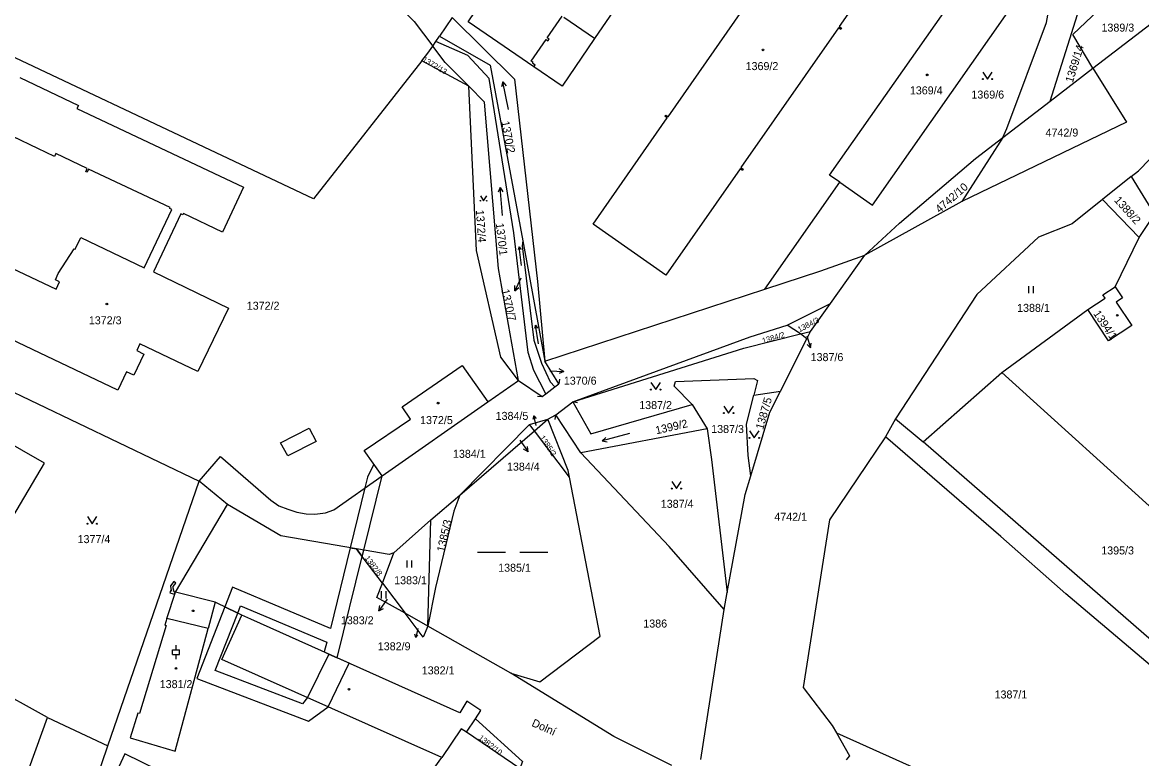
# Model space of a CAD drawing. Extents: x -756746 to -753363, y -1166406 to -1161727.
# Drawn here: x -755028.6 to -754790.9, y -1164069.4 to -1163913 of the extents above; entities that cross this region are included whole.
import ezdxf

# ---------------------------------------------------------------- set-up
doc = ezdxf.new("R2010")
doc.units = 0
for name, color, linetype in [('Hranice parcel', 7, 'Continuous'), ('Parcelní čísla', 7, 'Continuous'), ('Pop  PČ popisy', 7, 'Continuous'), ('Vnitřní kresba', 7, 'Continuous'), ('Věcná břemena k části', 7, 'Continuous'), ('Značky budov', 7, 'Continuous'), ('Značky kultur', 7, 'Continuous')]:
    doc.layers.add(name, color=color, linetype=linetype)

msp = doc.modelspace()

# ---------------------------------------------------------------- linework, layer by layer
at = {"layer": 'Hranice parcel'}
for p, q in [((-754937.28, -1163911.94), (-754939.99, -1163915.89)), ((-754801.21, -1163922.7), (-754785.4, -1163910.54)), ((-754940.78, -1163917.04), (-754939.99, -1163915.89)), ((-754941.43, -1163917.99), (-754940.78, -1163917.04)), ((-754933.78, -1163926.54), (-754943.73, -1163921.12)), ((-754810.3, -1163929.69), (-754801.21, -1163922.7)), ((-754820.31, -1163937.39), (-754810.3, -1163929.69)), ((-754820.31, -1163937.39), (-754829.04, -1163951.02)), ((-754826.16, -1163941.89), (-754820.31, -1163937.39)), ((-754870.91, -1163969.65), (-754855, -1163946.89)), ((-754793.06, -1163945.7), (-754799.17, -1163950.59)), ((-754793.06, -1163945.7), (-754788.12, -1163953.78)), ((-754829.04, -1163951.02), (-754849.69, -1163962.42)), ((-754799.17, -1163950.59), (-754791.41, -1163958.67)), ((-754791.41, -1163958.67), (-754788.12, -1163953.78)), ((-754922.33, -1163959.4), (-754917.6, -1163984.9)), ((-754856.98, -1163972.69), (-754849.69, -1163962.42)), ((-754917.6, -1163984.9), (-754870.91, -1163969.65)), ((-754866.14, -1163977.28), (-754856.98, -1163972.69)), ((-754861.19, -1163978.62), (-754856.98, -1163972.69)), ((-755064.92, -1163975.06), (-754991.05, -1164010.42)), ((-754863.29, -1163979.14), (-754866.14, -1163977.28)), ((-754867.57, -1163991.31), (-754861.99, -1163980.22)), ((-754863.29, -1163979.14), (-754861.19, -1163978.62)), ((-754861.99, -1163980.22), (-754863.29, -1163979.14)), ((-754861.99, -1163980.22), (-754861.19, -1163978.62)), ((-754914.64, -1163989.72), (-754917.6, -1163984.9)), ((-754837.3, -1164002.07), (-754820.55, -1163987.37)), ((-754820.55, -1163987.37), (-754755.6, -1164046.2)), ((-754929.74, -1163993.59), (-754923.2, -1163989.02)), ((-754923.2, -1163989.02), (-754918.17, -1163992.45)), ((-754917.44, -1163991.89), (-754915.49, -1163990.38)), ((-754915.49, -1163990.38), (-754914.64, -1163989.72)), ((-754918.17, -1163992.45), (-754917.44, -1163991.89)), ((-754873.21, -1163992.17), (-754867.57, -1163991.31)), ((-754952.2, -1164009.29), (-754929.74, -1163993.59)), ((-754915.28, -1163996.37), (-754911.68, -1163993.59)), ((-754911.68, -1163993.59), (-754907.83, -1164000.39)), ((-754907.83, -1164000.39), (-754886.34, -1163994.11)), ((-754886.34, -1163994.11), (-754883.18, -1163999.3)), ((-754920.9, -1163998.38), (-754917, -1163997.29)), ((-754919.85, -1163999.75), (-754917, -1163997.29)), ((-754917, -1163997.29), (-754915.28, -1163996.37)), ((-754912.66, -1164008.18), (-754917, -1163997.29)), ((-754910.01, -1164004.38), (-754915.28, -1163996.37)), ((-754843.15, -1163997.22), (-754845.25, -1164001.03)), ((-754843.15, -1163997.22), (-754837.3, -1164002.07)), ((-754935.67, -1164013.37), (-754920.9, -1163998.38)), ((-754935.67, -1164013.37), (-754919.85, -1163999.75)), ((-754919.85, -1163999.75), (-754920.9, -1163998.38)), ((-754912.39, -1164009.58), (-754919.85, -1163999.75)), ((-754883.18, -1163999.3), (-754910.01, -1164004.38)), ((-754820.79, -1164022.19), (-754845.25, -1164001.03)), ((-754772.42, -1164058.57), (-754837.3, -1164002.07)), ((-754912.39, -1164009.58), (-754912.66, -1164008.18)), ((-755010.43, -1164066.65), (-754991.05, -1164010.42)), ((-754985.05, -1164015.36), (-754991.05, -1164010.42)), ((-754941.83, -1164018.68), (-754935.67, -1164013.37)), ((-754996.11, -1164034), (-754985.05, -1164015.36)), ((-754941.83, -1164018.68), (-754949.72, -1164025.68)), ((-754942.49, -1164041.22), (-754941.83, -1164018.68)), ((-754952.14, -1164032.11), (-754949.72, -1164025.68)), ((-754952.14, -1164032.11), (-754947.3, -1164038.51)), ((-754879.56, -1164037.71), (-754878.9, -1164034.1)), ((-754884.49, -1164069.6), (-754879.56, -1164037.71)), ((-754942.49, -1164041.22), (-754947.3, -1164038.51)), ((-754924.88, -1164051.24), (-754942.49, -1164041.22)), ((-754924.88, -1164051.24), (-754918.67, -1164053.08)), ((-755041.82, -1164111.74), (-755023.25, -1164060.61)), ((-755023.25, -1164060.61), (-755010.43, -1164066.65))]:
    msp.add_line(p, q, dxfattribs=at)
for points in [[(-755079.22, -1163780.3), (-755064.78, -1163792.44), (-755013.67, -1163844.92), (-754993.47, -1163863.53), (-754945.4, -1163912.8), (-754941.43, -1163917.99)], [(-754892.12, -1163932.91), (-754891.94, -1163932.66), (-754891.45, -1163933), (-754870.76, -1163903.29), (-754871.26, -1163902.94), (-754871.06, -1163902.66), (-754870.56, -1163903), (-754854.87, -1163880.46), (-754839.31, -1163891.27), (-754855.08, -1163913.86), (-754854.59, -1163914.21), (-754854.77, -1163914.47), (-754855.26, -1163914.13), (-754875.98, -1163943.81), (-754875.49, -1163944.15), (-754875.67, -1163944.42), (-754876.16, -1163944.07), (-754891.91, -1163966.64), (-754907.36, -1163955.86), (-754891.62, -1163933.25), (-754892.12, -1163932.91)], [(-754919.97, -1163922.38), (-754933.92, -1163912.81), (-754933.65, -1163912.41), (-754916.73, -1163887.71), (-754916.47, -1163887.32), (-754902.47, -1163896.89)], [(-754820.31, -1163937.39), (-754819.52, -1163935.49), (-754811.06, -1163912.97), (-754808.68, -1163899.49), (-754811.29, -1163889.97), (-754812.77, -1163887.45)], [(-754902.47, -1163896.89), (-754896.5, -1163900.97), (-754907.05, -1163916.41), (-754913.94, -1163926.51), (-754919.97, -1163922.38)], [(-754810.3, -1163929.69), (-754804.05, -1163909.95), (-754794.95, -1163903.6), (-754793.2, -1163901.76)], [(-754855, -1163946.89), (-754857.14, -1163945.38), (-754827.87, -1163903.66), (-754825.73, -1163905.17)], [(-754801.21, -1163922.7), (-754805.44, -1163915.55), (-754791.95, -1163902.63)], [(-754855, -1163946.89), (-754848.04, -1163951.77), (-754818.77, -1163910.04), (-754825.73, -1163905.17)], [(-754943.73, -1163921.12), (-754966.73, -1163950.44), (-755053.4, -1163909.51)], [(-754937.28, -1163911.94), (-754924.05, -1163925), (-754919.17, -1163968), (-754917.6, -1163984.9)], [(-754919.97, -1163922.38), (-754919.71, -1163922.01), (-754920.25, -1163921.65), (-754920.11, -1163921.44), (-754920.5, -1163921.17), (-754917.37, -1163916.61), (-754916.98, -1163916.88), (-754916.74, -1163916.52), (-754917.13, -1163916.25), (-754913.96, -1163911.63)], [(-754939.99, -1163915.89), (-754929.26, -1163922.02), (-754922.33, -1163959.4)], [(-754943.73, -1163921.12), (-754942.49, -1163919.52), (-754941.43, -1163917.99)], [(-754933.78, -1163926.54), (-754938.81, -1163921.45), (-754941.43, -1163917.99)], [(-754917.44, -1163991.89), (-754919.94, -1163986.9), (-754921.18, -1163983.11), (-754924.19, -1163957.65), (-754929.45, -1163924.9), (-754934.01, -1163919.98), (-754940.78, -1163917.04)], [(-754801.21, -1163922.7), (-754794.1, -1163934.12), (-754829.04, -1163951.02)], [(-755029.15, -1163924.63), (-755016.67, -1163930.59), (-755017, -1163931.25), (-754981.62, -1163947.95), (-754986.12, -1163957.49), (-754994.39, -1163953.59), (-754994.49, -1163953.81), (-754994.94, -1163953.6), (-755000.78, -1163965.98), (-754984.85, -1163973.67), (-754991.3, -1163987.11), (-755003.63, -1163981.25), (-755004.31, -1163982.69), (-755002.78, -1163983.42), (-755004.93, -1163987.94), (-755006.46, -1163987.21), (-755008.32, -1163991.12), (-755044.64, -1163973.81)], [(-754923.2, -1163989.02), (-754926.94, -1163984.08), (-754932.12, -1163961.45), (-754933.78, -1163926.54)], [(-754923.2, -1163989.02), (-754927.45, -1163965.23), (-754930.41, -1163929.88), (-754933.78, -1163926.54)], [(-754793.06, -1163945.7), (-754791.55, -1163944.5), (-754779.27, -1163931.86)], [(-755021.6, -1163967.66), (-755020.97, -1163966.33), (-755017.57, -1163961.04), (-755017.39, -1163961.13), (-755016.21, -1163958.67), (-755002.71, -1163965.12), (-754996.86, -1163952.74), (-754997.31, -1163952.53), (-754997.2, -1163952.3), (-755014.54, -1163944.11), (-755014.87, -1163944.81), (-755015.14, -1163944.69), (-755014.81, -1163943.98), (-755021.51, -1163940.82), (-755021.81, -1163941.45), (-755034.25, -1163935.53)], [(-754849.69, -1163962.42), (-754842.27, -1163955.63), (-754826.16, -1163941.89)], [(-754799.17, -1163950.59), (-754805.62, -1163955.75), (-754812.77, -1163958.62), (-754825.88, -1163970.75), (-754843.15, -1163997.22)], [(-754922.33, -1163959.4), (-754922.45, -1163960.42), (-754919.95, -1163980.45), (-754918.37, -1163985.34), (-754916.5, -1163989.29), (-754915.49, -1163990.38)], [(-754820.55, -1163987.37), (-754802.3, -1163973.97), (-754798.63, -1163971.54), (-754799.08, -1163970.87), (-754796.49, -1163969.16), (-754791.41, -1163958.67)], [(-755038.81, -1163961.43), (-755021.44, -1163969.61), (-755020.71, -1163968.08), (-755021.6, -1163967.66)], [(-754870.91, -1163969.65), (-754859, -1163965.76), (-754849.69, -1163962.42)], [(-754911.68, -1163993.59), (-754874.01, -1163979.78), (-754866.14, -1163977.28)], [(-754911.68, -1163993.59), (-754875.34, -1163982.15), (-754863.29, -1163979.14)], [(-755023.25, -1164060.61), (-755047.86, -1164047.03), (-755023.87, -1164006.63), (-755068.31, -1163981.17)], [(-754952.2, -1164009.29), (-754955.97, -1164003.92), (-754946.15, -1163997.23), (-754947.96, -1163994.63), (-754935.16, -1163985.83), (-754929.74, -1163993.59)], [(-754886.34, -1163994.11), (-754890.19, -1163990.25), (-754889.9, -1163989.26), (-754873.26, -1163988.59), (-754872.42, -1163989.01), (-754873.21, -1163992.17)], [(-754873.89, -1164009.32), (-754874.45, -1164004.95), (-754874.76, -1163998.33), (-754873.21, -1163992.17)], [(-754873.89, -1164009.32), (-754869.81, -1163995.76), (-754867.57, -1163991.31)], [(-754883.18, -1163999.3), (-754882.19, -1164005.85), (-754878.9, -1164034.1)], [(-754845.25, -1164001.03), (-754857.14, -1164018.68), (-754862.72, -1164054.28), (-754856.59, -1164062.31), (-754855.7, -1164063.88)], [(-754879.56, -1164037.71), (-754891.19, -1164024.34), (-754910.01, -1164004.38)], [(-754991.05, -1164010.42), (-754986.49, -1164005.18), (-754975.84, -1164014.48), (-754974.12, -1164015.66), (-754972.21, -1164016.36), (-754970.32, -1164017.05), (-754968.32, -1164017.39), (-754966.46, -1164017.43), (-754964.22, -1164017.14), (-754962.41, -1164016.51), (-754952.2, -1164009.29)], [(-754878.9, -1164034.1), (-754875.06, -1164013.23), (-754873.89, -1164009.32)], [(-754918.67, -1164053.08), (-754905.88, -1164043.37), (-754912.39, -1164009.58)], [(-754935.67, -1164013.37), (-754936.95, -1164016.82), (-754940.86, -1164033), (-754942.49, -1164041.22)], [(-754957.66, -1164024.83), (-754973.73, -1164022.08), (-754985.05, -1164015.36)], [(-754767.11, -1164069.14), (-754777.6, -1164059.26), (-754806.95, -1164034.34), (-754820.79, -1164022.19)], [(-754952.14, -1164032.11), (-754956.92, -1164025.8), (-754957.66, -1164024.83)], [(-754949.72, -1164025.68), (-754950.7, -1164026.02), (-754957.66, -1164024.83)], [(-754947.3, -1164038.51), (-754953.28, -1164035.14), (-754952.14, -1164032.11)], [(-754932.37, -1164060.92), (-754931.19, -1164059.16), (-754934.17, -1164057.16), (-754935.68, -1164059.63), (-754980.07, -1164039.74), (-754981.97, -1164038.89), (-754987.68, -1164036.16), (-754996.11, -1164034)], [(-754989.17, -1164041.73), (-754997.9, -1164039.59), (-754998.36, -1164041.05), (-754998.08, -1164041.13), (-755003.74, -1164059.82), (-755004.1, -1164059.71), (-755005.7, -1164064.94), (-754996.12, -1164067.78), (-754989.17, -1164041.73)], [(-754942.49, -1164041.22), (-754943.44, -1164043.6), (-754947.3, -1164038.51)], [(-754890.62, -1164070.86), (-754902.96, -1164064.67), (-754924.88, -1164051.24)], [(-754922.97, -1164071.51), (-754934.3, -1164063.78), (-754932.37, -1164060.92)], [(-754932.37, -1164060.92), (-754922.4, -1164069.97), (-754922.97, -1164071.51)], [(-754855.7, -1164063.88), (-754835.34, -1164073.06), (-754825.44, -1164078.49)], [(-754855.7, -1164063.88), (-754852.92, -1164068.77), (-754853.62, -1164069.62)], [(-754990.74, -1164088.28), (-754991.64, -1164089.81), (-755014.45, -1164078.34), (-755010.43, -1164066.65)], [(-754971.03, -1164096.4), (-754967.18, -1164088.7), (-754966.89, -1164088.85), (-754966.55, -1164088.17), (-754984.43, -1164079.36), (-754984.33, -1164079.15), (-754988.62, -1164076.96), (-754988.76, -1164077.24), (-755006.81, -1164068.35), (-755010.61, -1164076.51), (-754993.31, -1164085.32), (-754993.94, -1164086.56), (-754990.74, -1164088.28)]]:
    msp.add_lwpolyline(points, dxfattribs=at)
at = {"layer": 'Pop  PČ popisy'}
for p, q in [((-754924.01, -1163969.97), (-754924.02, -1163968.85)), ((-754922.69, -1163967.27), (-754924.01, -1163969.97)), ((-754924.01, -1163969.97), (-754923.12, -1163969.29)), ((-754861.96, -1163979.56), (-754861.19, -1163982.08)), ((-754861.19, -1163982.08), (-754861.87, -1163981.37)), ((-754861.19, -1163982.08), (-754861.02, -1163981.11)), ((-754916.59, -1163987), (-754913.59, -1163987.1)), ((-754913.59, -1163987.1), (-754914.61, -1163987.57)), ((-754913.59, -1163987.1), (-754914.57, -1163986.57)), ((-754919.99, -1163996.56), (-754920.16, -1163997.31)), ((-754919.49, -1163998.57), (-754919.99, -1163996.56)), ((-754919.99, -1163996.56), (-754919.49, -1163997.15)), ((-754922.91, -1164001.74), (-754921.15, -1164004.17)), ((-754921.15, -1164004.17), (-754922.14, -1164003.65)), ((-754921.15, -1164004.17), (-754921.33, -1164003.06)), ((-754951.14, -1164035.53), (-754952.86, -1164037.99)), ((-754952.86, -1164037.99), (-754952.7, -1164036.88)), ((-754952.86, -1164037.99), (-754951.88, -1164037.46)), ((-754944.61, -1164041.71), (-754945.06, -1164043.67)), ((-754945.06, -1164043.67), (-754945.24, -1164042.94)), ((-754945.06, -1164043.67), (-754944.58, -1164043.09))]:
    msp.add_line(p, q, dxfattribs=at)
at = {"layer": 'Vnitřní kresba'}
for p, q in [((-754907.05, -1163916.41), (-754913.56, -1163911.91)), ((-754796.49, -1163969.16), (-754794.95, -1163971.49)), ((-754794.95, -1163971.49), (-754796.28, -1163972.38)), ((-754796.28, -1163972.38), (-754792.96, -1163977.38)), ((-754797.88, -1163980.64), (-754802.3, -1163973.97)), ((-754792.96, -1163977.38), (-754797.88, -1163980.64)), ((-754914.52, -1163988.73), (-754914.64, -1163989.72)), ((-754919.17, -1163992.4), (-754918.17, -1163992.45)), ((-754910.7, -1163993.82), (-754911.68, -1163993.59)), ((-754915.4, -1163997.36), (-754915.28, -1163996.37)), ((-754973.75, -1164002.32), (-754967.72, -1163999.18)), ((-754967.72, -1163999.18), (-754966.22, -1164001.99)), ((-754972.22, -1164005.03), (-754973.75, -1164002.32)), ((-754966.22, -1164001.99), (-754972.22, -1164005.03)), ((-754997.9, -1164039.59), (-754996.11, -1164034)), ((-754987.68, -1164036.16), (-754989.17, -1164041.73)), ((-754986.2, -1164048.31), (-754981.97, -1164038.89)), ((-754939.52, -1164069.16), (-754986.2, -1164048.31)), ((-754935.4, -1164063.02), (-754939.52, -1164069.16)), ((-754934.3, -1164063.78), (-754935.4, -1164063.02)), ((-754942.8, -1164073.74), (-754939.52, -1164069.16))]:
    msp.add_line(p, q, dxfattribs=at)
at = {"layer": 'Věcná břemena k části'}
for points in [[(-754953.92, -1164006.84), (-754955.3, -1164009.61), (-754955.86, -1164011.88), (-754958.98, -1164024.6), (-754957.66, -1164024.83), (-754956.92, -1164025.8), (-754956.43, -1164026.45), (-754956.1, -1164025.1), (-754952.2, -1164009.29)], [(-754985.59, -1164037.16), (-754982.87, -1164038.46), (-754982.27, -1164036.94), (-754963.93, -1164044.63), (-754964.5, -1164046.72), (-754963.49, -1164047.17), (-754961.73, -1164047.96), (-754956.43, -1164026.45), (-754956.92, -1164025.8), (-754957.66, -1164024.83), (-754958.98, -1164024.6), (-754963.18, -1164041.7), (-754983.95, -1164032.98)], [(-754996.39, -1164033.93), (-754996.56, -1164033.19), (-754996.6, -1164032.8), (-754996.04, -1164032.09), (-754996.43, -1164031.78), (-754997.12, -1164032.64), (-754997.05, -1164033.28), (-754996.94, -1164033.77), (-754997.14, -1164033.71), (-754997.28, -1164034.19), (-754996.32, -1164034.47), (-754996.18, -1164033.99)], [(-754963.49, -1164047.17), (-754968.05, -1164056.42), (-754969.08, -1164057.75), (-754987.64, -1164050.64), (-754982.87, -1164038.46), (-754985.59, -1164037.16), (-754991.54, -1164052.36), (-754967.83, -1164061.45), (-754963.67, -1164058.37), (-754959.18, -1164049.1), (-754961.73, -1164047.96)]]:
    msp.add_lwpolyline(points, close=True, dxfattribs=at)
at = {"layer": 'Značky budov'}
for centre in [(-754871.28, -1163918.8), (-754836.4, -1163924.1), (-755010.65, -1163972.79), (-754796.04, -1163975.18), (-754940.3, -1163993.85), (-754992.33, -1164037.98), (-754995.98, -1164050.22), (-754959.23, -1164054.64)]:
    msp.add_circle(centre, 0.175, dxfattribs=at)
at = {"layer": 'Značky kultur'}
for p, q in [((-754926.56, -1163925.58), (-754926.85, -1163926.64)), ((-754925.31, -1163931.45), (-754926.56, -1163925.58)), ((-754926.56, -1163925.58), (-754925.86, -1163926.43)), ((-754927.12, -1163948.03), (-754927.54, -1163949.05)), ((-754926.6, -1163954.01), (-754927.12, -1163948.03)), ((-754927.12, -1163948.03), (-754926.54, -1163948.96)), ((-754923.05, -1163960.61), (-754923.3, -1163961.3)), ((-754922.56, -1163964.6), (-754923.05, -1163960.61)), ((-754923.05, -1163960.61), (-754922.64, -1163961.22)), ((-754814.84, -1163970.51), (-754814.84, -1163969.01)), ((-754813.84, -1163970.51), (-754813.84, -1163969.01)), ((-754919.59, -1163977.31), (-754919.82, -1163978.01)), ((-754918.96, -1163981.28), (-754919.59, -1163977.31)), ((-754919.59, -1163977.31), (-754919.16, -1163977.91)), ((-754899.66, -1164000.32), (-754905.46, -1164001.87)), ((-754905.46, -1164001.87), (-754904.64, -1164001.14)), ((-754905.46, -1164001.87), (-754904.38, -1164002.1)), ((-754931.96, -1164025.5), (-754925.96, -1164025.5)), ((-754922.96, -1164025.5), (-754916.96, -1164025.5)), ((-754946.86, -1164028.78), (-754946.86, -1164027.28)), ((-754945.86, -1164028.78), (-754945.86, -1164027.28)), ((-754952.32, -1164035.33), (-754952.32, -1164033.83)), ((-754951.32, -1164035.33), (-754951.32, -1164033.83)), ((-754996.72, -1164046.27), (-754995.22, -1164046.27)), ((-754996.72, -1164047.27), (-754996.72, -1164046.27)), ((-754996.72, -1164047.27), (-754995.22, -1164047.27)), ((-754995.97, -1164046.27), (-754995.97, -1164045.27)), ((-754995.97, -1164048.27), (-754995.97, -1164047.27)), ((-754995.22, -1164047.27), (-754995.22, -1164046.27))]:
    msp.add_line(p, q, dxfattribs=at)
for points in [[(-754824.59, -1163923.51), (-754823.59, -1163925.01), (-754822.59, -1163923.51)], [(-754931.32, -1163949.83), (-754930.65, -1163950.84), (-754929.98, -1163949.83)], [(-754895.08, -1163989.48), (-754894.08, -1163990.98), (-754893.08, -1163989.48)], [(-754879.58, -1163994.46), (-754878.58, -1163995.96), (-754877.58, -1163994.46)], [(-754874.13, -1163999.73), (-754873.13, -1164001.23), (-754872.13, -1163999.73)], [(-754890.68, -1164010.5), (-754889.68, -1164012), (-754888.68, -1164010.5)], [(-755014.77, -1164017.96), (-755013.77, -1164019.46), (-755012.77, -1164017.96)]]:
    msp.add_lwpolyline(points, dxfattribs=at)
for centre, radius in [((-754824.59, -1163925.01), 0.1), ((-754822.59, -1163925.01), 0.1), ((-754931.32, -1163950.84), 0.067), ((-754929.98, -1163950.84), 0.067), ((-754895.08, -1163990.98), 0.1), ((-754893.08, -1163990.98), 0.1), ((-754879.58, -1163995.96), 0.1), ((-754877.58, -1163995.96), 0.1), ((-754874.13, -1164001.23), 0.1), ((-754872.13, -1164001.23), 0.1), ((-754890.68, -1164012), 0.1), ((-754888.68, -1164012), 0.1), ((-755014.77, -1164019.46), 0.1), ((-755012.77, -1164019.46), 0.1)]:
    msp.add_circle(centre, radius, dxfattribs=at)

# ---------------------------------------------------------------- texts
at = {"layer": 'Parcelní čísla'}
for s, p in [('1389/3', (-754799.39, -1163914.91)), ('1369/2', (-754874.98, -1163923.09)), ('1369/4', (-754840.09, -1163928.25)), ('1369/6', (-754827.02, -1163929.14)), ('4742/9', (-754811.27, -1163937.21)), ('1372/2', (-754980.94, -1163974)), ('1388/1', (-754817.31, -1163974.46)), ('1372/3', (-755014.49, -1163977.1)), ('1387/6', (-754861.17, -1163984.92)), ('1370/6', (-754913.59, -1163989.93)), ('1387/2', (-754897.58, -1163995.11)), ('1372/5', (-754944.13, -1163998.3)), ('1384/5', (-754928.08, -1163997.41)), ('1387/3', (-754882.29, -1164000.2)), ('1384/1', (-754937.14, -1164005.47)), ('1384/4', (-754925.67, -1164008.19)), ('1387/4', (-754893, -1164016.09)), ('4742/1', (-754868.88, -1164018.85)), ('1377/4', (-755016.87, -1164023.59)), ('1395/3', (-754799.44, -1164026)), ('1385/1', (-754927.54, -1164029.67)), ('1383/1', (-754949.63, -1164032.33)), ('1383/2', (-754960.95, -1164040.84)), ('1386', (-754896.71, -1164041.53)), ('1382/9', (-754953.11, -1164046.36)), ('1382/1', (-754943.77, -1164051.48)), ('1381/2', (-754999.43, -1164054.4)), ('1387/1', (-754822.1, -1164056.6))]:
    msp.add_text(s, height=1.7, dxfattribs=at).set_placement(p)
for s, height, rotation, p in [('1369/14', 1.7, 73, (-754805.49, -1163925.89)), ('1372/13', 1.139, 329, (-754943.72, -1163921.13)), ('1370/2', 1.7, 281, (-754926.88, -1163934.06)), ('4742/10', 1.7, 41, (-754833.77, -1163953.56)), ('1388/2', 1.7, 312, (-754796.81, -1163950.83)), ('1372/4', 1.7, 274, (-754932.27, -1163952.84)), ('1370/1', 1.7, 277, (-754928.05, -1163955.68)), ('1370/7', 1.7, 283, (-754926.89, -1163969.82)), ('1384/3', 1.2, 27, (-754863.56, -1163978.83)), ('1394/1', 1.7, 304, (-754801.21, -1163974.83)), ('1384/2', 1.2, 17, (-754871.26, -1163981.23)), ('1387/5', 1.7, 74, (-754871.27, -1163999.59)), ('1399/2', 1.7, 13, (-754893.93, -1164000.49)), ('1385/2', 1.2, 304, (-754918.81, -1164001.2)), ('1385/3', 1.7, 77, (-754938.97, -1164025.6)), ('1382/8', 1.2, 307, (-754955.96, -1164026.8)), ('1382/10', 1.2, 322, (-754931.82, -1164065.17))]:
    msp.add_text(s, height=height, rotation=rotation, dxfattribs=at).set_placement(p)
at = {"layer": 'Pop  PČ popisy'}
msp.add_text('Dolní', height=1.7, rotation=336, dxfattribs=at).set_placement((-754920.57, -1164062.4))

doc.saveas('drawing.dxf')
